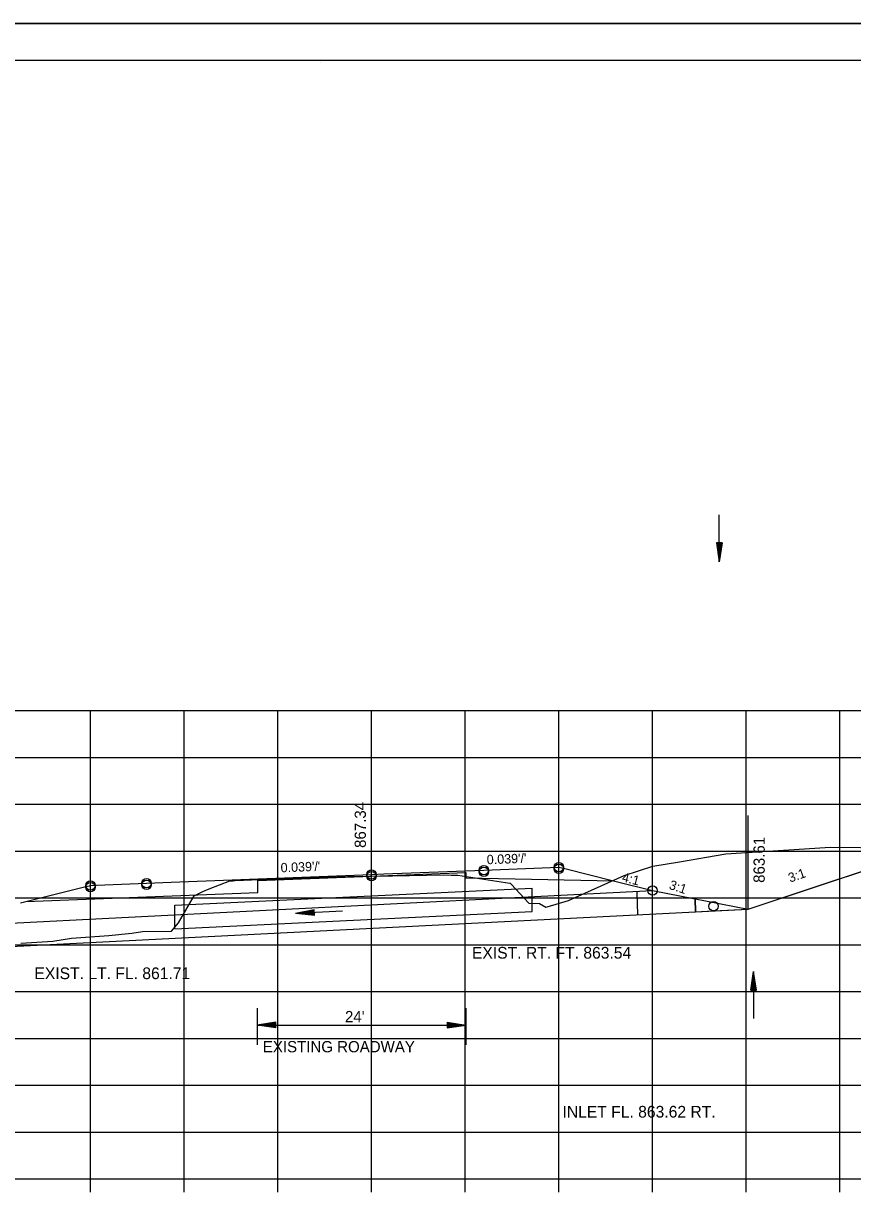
# Model space of a CAD drawing. Extents: x 1486524 to 1499135, y 326561 to 337924.
# Drawn here: x 1488945.7 to 1489034.2, y 335853.9 to 335979.4 of the extents above; entities that cross this region are included whole.
import ezdxf

# ---------------------------------------------------------------- set-up
doc = ezdxf.new("R2010")
doc.units = 0
for name, color, linetype in [('E_Const Align', 7, 'Continuous'), ('E_Ownership Information', 7, 'Continuous'), ('E_Property Line', 7, 'Continuous'), ('E_Proposed ROW and Easements', 7, 'Continuous'), ('E_Proposed ROW Fig Annot', 7, 'Continuous'), ('E_Quarter Calls', 7, 'Continuous'), ('E_Station Offset', 7, 'Continuous'), ('E_Survey Point', 7, 'Continuous'), ('E_Title Sheet', 7, 'Continuous'), ('E_Tract Number', 7, 'Continuous'), ('R_Water Annot', 7, 'Continuous'), ('R_Xsect Elev', 7, 'Continuous'), ('R_Xsect Slope', 7, 'Continuous')]:
    doc.layers.add(name, color=color, linetype=linetype)

msp = doc.modelspace()

# ---------------------------------------------------------------- linework, layer by layer
at = {"layer": 'E_Const Align'}
for p, q in [((1488842.89, 335856.02), (1489122.89, 335856.02)), ((1488952.89, 335854.62), (1488952.89, 335856.02)), ((1488962.89, 335854.62), (1488962.89, 335856.02)), ((1488972.89, 335854.62), (1488972.89, 335856.02)), ((1488982.89, 335854.62), (1488982.89, 335856.02)), ((1488992.89, 335854.62), (1488992.89, 335856.02)), ((1489002.89, 335854.62), (1489002.89, 335856.02)), ((1489012.89, 335854.62), (1489012.89, 335856.02)), ((1489022.89, 335854.62), (1489022.89, 335856.02)), ((1489032.89, 335854.62), (1489032.89, 335856.02))]:
    msp.add_line(p, q, dxfattribs=at)
at = {"layer": 'E_Ownership Information'}
for p, q in [((1488842.89, 335906.02), (1489122.89, 335906.02)), ((1488952.89, 335856.02), (1488952.89, 335906.02)), ((1488962.89, 335856.02), (1488962.89, 335906.02)), ((1488972.89, 335856.02), (1488972.89, 335906.02)), ((1488982.89, 335856.02), (1488982.89, 335906.02)), ((1488992.89, 335856.02), (1488992.89, 335906.02)), ((1489002.89, 335856.02), (1489002.89, 335906.02)), ((1489012.89, 335856.02), (1489012.89, 335906.02)), ((1489022.89, 335856.02), (1489022.89, 335906.02)), ((1489032.89, 335856.02), (1489032.89, 335906.02)), ((1488842.89, 335901.02), (1489122.89, 335901.02)), ((1488842.89, 335896.02), (1489122.89, 335896.02)), ((1488842.89, 335891.02), (1489122.89, 335891.02)), ((1488842.89, 335886.02), (1489122.89, 335886.02)), ((1488842.89, 335881.02), (1489122.89, 335881.02)), ((1488842.89, 335876.02), (1489122.89, 335876.02)), ((1488842.89, 335871.02), (1489122.89, 335871.02)), ((1488842.89, 335866.02), (1489122.89, 335866.02)), ((1488842.89, 335861.02), (1489122.89, 335861.02)), ((1488842.89, 335856.02), (1489122.89, 335856.02))]:
    msp.add_line(p, q, dxfattribs=at)
at = {"layer": 'E_Property Line'}
for p, q in [((1488824.89, 335975.48), (1489141.07, 335975.48)), ((1488977.41, 335975.22), (1488977.41, 335975.22)), ((1488977.41, 335975.22), (1488977.41, 335975.22))]:
    msp.add_line(p, q, dxfattribs=at)
at = {"layer": 'E_Proposed ROW and Easements'}
for p, q in [((1488961.91, 335885.24), (1489000.02, 335887.07)), ((1489000.02, 335884.56), (1489000.02, 335887.07)), ((1488961.91, 335882.73), (1488961.91, 335885.24)), ((1488961.91, 335882.73), (1489000.02, 335884.56)), ((1488970.68, 335874.26), (1488970.68, 335870.33)), ((1488992.95, 335874.26), (1488992.95, 335870.33)), ((1488972.68, 335872.74), (1488970.68, 335872.44)), ((1488972.68, 335872.69), (1488971.01, 335872.44)), ((1488972.68, 335872.64), (1488971.35, 335872.44)), ((1488972.68, 335872.14), (1488972.68, 335872.74)), ((1488990.95, 335872.75), (1488992.95, 335872.45)), ((1488990.95, 335872.75), (1488990.95, 335872.15)), ((1488990.95, 335872.7), (1488992.62, 335872.45)), ((1488990.95, 335872.65), (1488992.27, 335872.45)), ((1488990.95, 335872.6), (1488991.94, 335872.45)), ((1488972.68, 335872.14), (1488970.68, 335872.44)), ((1488972.68, 335872.19), (1488971.01, 335872.44)), ((1488972.68, 335872.24), (1488971.35, 335872.44)), ((1488972.68, 335872.59), (1488971.69, 335872.44)), ((1488972.68, 335872.29), (1488971.69, 335872.44)), ((1488972.68, 335872.54), (1488972.03, 335872.44)), ((1488972.68, 335872.35), (1488972.03, 335872.44)), ((1488972.68, 335872.49), (1488972.36, 335872.44)), ((1488972.68, 335872.4), (1488972.36, 335872.44)), ((1488990.95, 335872.54), (1488991.6, 335872.45)), ((1488990.95, 335872.49), (1488991.27, 335872.45)), ((1488990.95, 335872.15), (1488992.95, 335872.45)), ((1488990.95, 335872.35), (1488991.6, 335872.45)), ((1488990.95, 335872.25), (1488992.27, 335872.45)), ((1488990.95, 335872.2), (1488992.62, 335872.45)), ((1488990.95, 335872.3), (1488991.94, 335872.45)), ((1488990.95, 335872.4), (1488991.27, 335872.45))]:
    msp.add_line(p, q, dxfattribs=at)
at = {"layer": 'E_Proposed ROW Fig Annot'}
for p, q in [((1489019.7, 335923.92), (1489020, 335921.92)), ((1489020.3, 335923.92), (1489019.7, 335923.92)), ((1489019.75, 335923.92), (1489020, 335922.26)), ((1489019.81, 335923.92), (1489020, 335922.6)), ((1489019.86, 335923.92), (1489020, 335922.93)), ((1489019.91, 335923.92), (1489020, 335923.27)), ((1489019.96, 335923.92), (1489020, 335923.61)), ((1489020.3, 335923.92), (1489020, 335921.92)), ((1489020.1, 335923.92), (1489020, 335923.27)), ((1489020.2, 335923.92), (1489020, 335922.6)), ((1489020.25, 335923.92), (1489020, 335922.26)), ((1489020.15, 335923.92), (1489020, 335922.93)), ((1489020.05, 335923.92), (1489020, 335923.61)), ((1488976.77, 335884.76), (1488974.78, 335884.36)), ((1488976.8, 335884.16), (1488974.78, 335884.36)), ((1488976.77, 335884.71), (1488975.12, 335884.38)), ((1488976.79, 335884.21), (1488975.12, 335884.38)), ((1488976.77, 335884.66), (1488975.46, 335884.39)), ((1488976.79, 335884.26), (1488975.46, 335884.39)), ((1488976.77, 335884.61), (1488975.79, 335884.41)), ((1488976.79, 335884.31), (1488975.79, 335884.41)), ((1488976.78, 335884.56), (1488976.13, 335884.43)), ((1488976.79, 335884.36), (1488976.13, 335884.43)), ((1488976.78, 335884.51), (1488976.47, 335884.44)), ((1488976.78, 335884.41), (1488976.47, 335884.44)), ((1488976.8, 335884.16), (1488976.77, 335884.76)), ((1489023.37, 335876.16), (1489023.67, 335878.16)), ((1489023.42, 335876.16), (1489023.67, 335877.83)), ((1489023.97, 335876.16), (1489023.67, 335878.16)), ((1489023.92, 335876.16), (1489023.67, 335877.83)), ((1489023.47, 335876.16), (1489023.67, 335877.48)), ((1489023.52, 335876.16), (1489023.67, 335877.15)), ((1489023.57, 335876.16), (1489023.67, 335876.81)), ((1489023.62, 335876.16), (1489023.67, 335876.48)), ((1489023.87, 335876.16), (1489023.67, 335877.48)), ((1489023.82, 335876.16), (1489023.67, 335877.15)), ((1489023.77, 335876.16), (1489023.67, 335876.81)), ((1489023.72, 335876.16), (1489023.67, 335876.48)), ((1489023.37, 335876.16), (1489023.97, 335876.16)), ((1488970.68, 335872.44), (1488992.95, 335872.45))]:
    msp.add_line(p, q, dxfattribs=at)
at = {"layer": 'E_Quarter Calls'}
msp.add_line((1488812.48, 335979.38), (1489145.82, 335979.38), dxfattribs=at)
for points in [[(1488812.48, 336192.71), (1489145.82, 336192.71), (1489145.82, 335979.38), (1488812.48, 335979.38)], [(1488812.48, 335979.38), (1489145.82, 335979.38), (1489145.82, 335766.04), (1488812.48, 335766.04)], [(1489058.81, 335975.48), (1489058.81, 335965.6), (1489094.54, 335965.6), (1489094.54, 335962.68), (1489117.74, 335962.68), (1489117.74, 335938.35), (1489141.07, 335938.35), (1489141.07, 335770.02), (1488824.89, 335770.02), (1488824.89, 335975.48)]]:
    msp.add_lwpolyline(points, close=True, dxfattribs=at)
for centre in [(1488982.89, 335888.53), (1488982.89, 335888.53), (1488994.89, 335888.99), (1488994.89, 335888.99), (1488994.89, 335888.82), (1489002.89, 335889.31), (1489002.89, 335889.31), (1489002.89, 335889.14), (1488952.89, 335887.35), (1488952.89, 335887.35), (1488952.89, 335887.18), (1488958.89, 335887.59), (1488958.89, 335887.59), (1488958.89, 335887.42), (1488982.89, 335888.36), (1489012.89, 335886.81), (1489012.89, 335886.81), (1489019.4, 335885.13)]:
    msp.add_circle(centre, 0.5, dxfattribs=at)
at = {"layer": 'E_Station Offset'}
for p, q in [((1489023.1, 335884.82), (1489042.64, 335891.34)), ((1489012.89, 335886.81), (1489023.1, 335884.82))]:
    msp.add_line(p, q, dxfattribs=at)
at = {"layer": 'E_Survey Point'}
msp.add_lwpolyline([(1488945.99, 335885.63), (1488958.89, 335886.13), (1488970.75, 335886.6), (1488970.75, 335887.89), (1488982.89, 335888.36), (1488992.95, 335888.75), (1488992.96, 335888.17), (1489008.7, 335887.85)], dxfattribs=at)
at = {"layer": 'E_Title Sheet'}
msp.add_lwpolyline([(1488945.42, 335885.48), (1488945.99, 335885.63), (1488952.13, 335887.16), (1488952.89, 335887.35), (1488953.54, 335887.38), (1488958.89, 335887.59), (1488961.49, 335887.69), (1488982.89, 335888.53), (1488984.2, 335888.58), (1488994.89, 335888.99), (1488995.76, 335889.03), (1489002.89, 335889.31), (1489003.52, 335889.15), (1489008.7, 335887.85), (1489009.16, 335887.74), (1489012.89, 335886.81), (1489017.42, 335885.93), (1489017.47, 335884.54), (1489019.4, 335884.63), (1489023.1, 335884.82), (1489042.64, 335891.34)], dxfattribs=at)
at = {"layer": 'E_Tract Number'}
msp.add_lwpolyline([(1488945.46, 335881.2), (1488948.87, 335881.42), (1488950.88, 335881.74), (1488954.87, 335882.01), (1488957.3, 335882.27), (1488958.45, 335882.45), (1488961.56, 335882.49), (1488962.3, 335883.38), (1488963.84, 335886.08), (1488963.96, 335886.24), (1488964.33, 335886.42), (1488964.87, 335886.69), (1488965.56, 335887), (1488967.78, 335887.83), (1488968.1, 335887.86), (1488968.35, 335887.88), (1488973.61, 335888.08), (1488980.31, 335888.32), (1488985.13, 335888.39), (1488990.56, 335888.48), (1488991.38, 335888.46), (1488992.11, 335888.45), (1488997.66, 335887.59), (1488997.69, 335887.59), (1488997.78, 335887.48), (1488999.68, 335885.46), (1489000.82, 335885.42), (1489001.5, 335885.02), (1489001.63, 335885.06), (1489003.91, 335885.75), (1489009.86, 335888.42), (1489012.91, 335889.41), (1489015.76, 335889.87), (1489020.71, 335890.74), (1489029.09, 335891.26), (1489031.84, 335891.43), (1489041.57, 335891.34)], dxfattribs=at)
at = {"layer": 'R_Water Annot'}
for p, q in [((1489020, 335921.92), (1489020, 335926.92)), ((1488934.89, 335882.85), (1489012.89, 335886.81)), ((1489011.32, 335884.22), (1489011.24, 335886.72)), ((1489017.47, 335884.54), (1489017.42, 335885.93)), ((1488930.48, 335880.12), (1489023.1, 335884.82)), ((1488979.78, 335884.61), (1488974.78, 335884.36)), ((1489023.67, 335878.16), (1489023.67, 335873.16))]:
    msp.add_line(p, q, dxfattribs=at)
at = {"layer": 'R_Xsect Elev'}
for p, q in [((1488982.89, 335888.36), (1488982.89, 335898.36)), ((1489023.1, 335884.82), (1489023.1, 335894.82))]:
    msp.add_line(p, q, dxfattribs=at)

# ---------------------------------------------------------------- texts
at = {"layer": 'E_Proposed ROW and Easements'}
for s, p in [('EXIST. RT. FT. 863.54', (1488993.61, 335879.54)), ('EXIST. LT. FL. 861.71', (1488946.91, 335877.35))]:
    msp.add_text(s, height=1.25, dxfattribs=at).set_placement(p)
at = {"layer": 'E_Proposed ROW Fig Annot'}
for s, p in [("24'", (1488980.06, 335872.75)), ('EXISTING ROADWAY', (1488971.29, 335869.54))]:
    msp.add_text(s, height=1.2, dxfattribs=at).set_placement(p)
at = {"layer": 'R_Water Annot'}
msp.add_text('INLET FL. 863.62 RT.', height=1.25, dxfattribs=at).set_placement((1489003.27, 335862.57))
at = {"layer": 'R_Xsect Elev'}
for s, p in [('867.34', (1488982.29, 335891.36)), ('863.61', (1489024.86, 335887.63))]:
    msp.add_text(s, height=1.2, rotation=90, dxfattribs=at).set_placement(p)
at = {"layer": 'R_Xsect Slope'}
for s, rotation, p in [("0.039'/'", 2.2353, (1488995.21, 335889.61)), ("0.039'/'", 2.2353, (1488973.21, 335888.75)), ('3:1', 19.3446, (1489027.57, 335887.65)), ('4:1', 345.9638, (1489009.55, 335887.79)), ('3:1', 341.5651, (1489014.57, 335887.01))]:
    msp.add_text(s, height=1, rotation=rotation, dxfattribs=at).set_placement(p)

doc.saveas('drawing.dxf')
